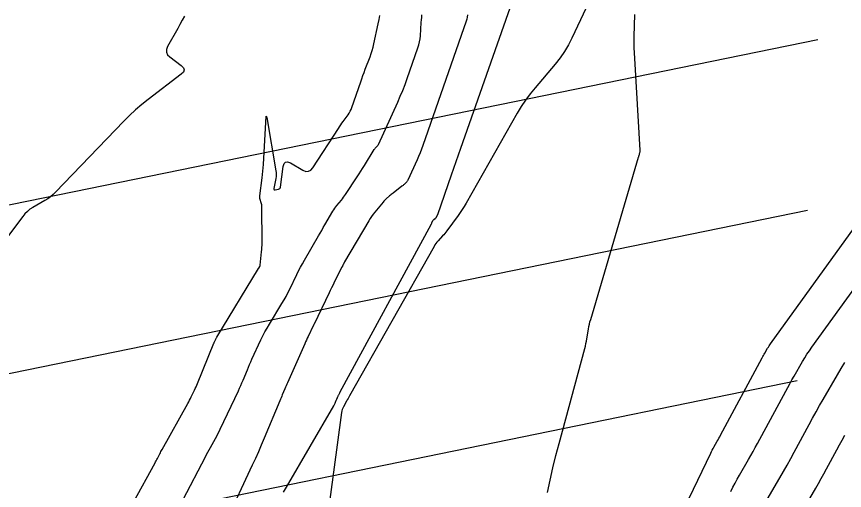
# Model space of a CAD drawing. Extents: x 658976 to 668726, y 639543 to 647196.
# Drawn here: x 662756.8 to 662832.1, y 642248.2 to 642291.3 of the extents above; entities that cross this region are included whole.
import ezdxf

# ---------------------------------------------------------------- set-up
doc = ezdxf.new("R2010")
doc.units = 0
for name, color, linetype in [('Ex_Major Contours', 7, 'Continuous'), ('Ex_Minor Contours', 7, 'Continuous'), ('R_Water', 7, 'Continuous')]:
    doc.layers.add(name, color=color, linetype=linetype)

msp = doc.modelspace()

# ---------------------------------------------------------------- linework, layer by layer
at = {"layer": 'Ex_Major Contours'}
msp.add_lwpolyline([(662812.431, 642236.085), (662819.914, 642251.643), (662819.983, 642251.782), (662820.054, 642251.919), (662820.127, 642252.056), (662820.204, 642252.19), (662820.515, 642252.727), (662820.592, 642252.861), (662820.668, 642252.996), (662820.743, 642253.131), (662820.817, 642253.268), (662824.602, 642260.297), (662824.661, 642260.407), (662824.722, 642260.517), (662824.783, 642260.626), (662824.846, 642260.734), (662825.097, 642261.167), (662825.161, 642261.274), (662825.227, 642261.38), (662825.297, 642261.484), (662825.369, 642261.586), (662834.968, 642274.864)], dxfattribs=at)
at = {"layer": 'Ex_Minor Contours'}
for points in [[(662811.209, 642297.653), (662807.296, 642289.367), (662806.974, 642288.74), (662806.613, 642288.138), (662806.214, 642287.561), (662805.775, 642287.009), (662803.944, 642284.852), (662803.499, 642284.304), (662803.082, 642283.736), (662802.691, 642283.15), (662802.327, 642282.544), (662797.666, 642274.36), (662797.495, 642274.07), (662797.316, 642273.786), (662797.129, 642273.507), (662796.933, 642273.233), (662795.916, 642271.857), (662795.823, 642271.734), (662795.727, 642271.614), (662795.629, 642271.496), (662795.527, 642271.381), (662795.115, 642270.924), (662795.016, 642270.807), (662794.923, 642270.685), (662794.837, 642270.559), (662794.758, 642270.427), (662787.062, 642256.835), (662786.994, 642256.713), (662786.926, 642256.592), (662786.858, 642256.47), (662786.79, 642256.348), (662786.52, 642255.861), (662786.458, 642255.737), (662786.409, 642255.609), (662786.372, 642255.477), (662786.347, 642255.341), (662785.265, 642247.433)], [(662781.067, 642248.086), (662781.325, 642248.535), (662785.628, 642255.939), (662785.66, 642255.996), (662785.69, 642256.053), (662785.718, 642256.112), (662785.745, 642256.171), (662785.862, 642256.449), (662785.88, 642256.49), (662785.898, 642256.531), (662785.916, 642256.572), (662785.934, 642256.613), (662786.011, 642256.785), (662786.027, 642256.821), (662786.044, 642256.858), (662786.061, 642256.894), (662786.079, 642256.93), (662786.15, 642257.073), (662786.168, 642257.109), (662786.187, 642257.145), (662786.205, 642257.18), (662786.224, 642257.216), (662794.481, 642272.413), (662794.503, 642272.454), (662794.524, 642272.495), (662794.544, 642272.536), (662794.564, 642272.578), (662794.654, 642272.774), (662794.668, 642272.801), (662794.685, 642272.825), (662794.704, 642272.848), (662794.725, 642272.869), (662794.843, 642272.972), (662794.853, 642272.98), (662794.863, 642272.989), (662794.873, 642272.997), (662794.884, 642273.005), (662794.937, 642273.046), (662794.945, 642273.052), (662794.953, 642273.059), (662794.967, 642273.073), (662794.971, 642273.077), (662794.974, 642273.081), (662794.976, 642273.085), (662794.978, 642273.089), (662795.042, 642273.229), (662795.053, 642273.254), (662795.064, 642273.28), (662795.073, 642273.305), (662795.083, 642273.331), (662796.341, 642276.937), (662796.554, 642277.546), (662796.767, 642278.155), (662796.981, 642278.765), (662797.195, 642279.374), (662801.884, 642292.738)], [(662772.041, 642291.356), (662771.843, 642290.985), (662771.641, 642290.616), (662771.437, 642290.248), (662770.52, 642288.613), (662770.414, 642288.34), (662770.411, 642288.088), (662770.514, 642287.859), (662770.721, 642287.651), (662771.761, 642286.864), (662771.955, 642286.667), (662772.021, 642286.47), (662771.956, 642286.273), (662771.761, 642286.075), (662768.74, 642283.776), (662768.159, 642283.316), (662767.598, 642282.835), (662767.055, 642282.333), (662766.531, 642281.809), (662760.327, 642275.368), (662760.102, 642275.151), (662759.865, 642274.951), (662759.613, 642274.768), (662759.348, 642274.603), (662758.261, 642273.977), (662758, 642273.808), (662757.759, 642273.616), (662757.539, 642273.401), (662757.34, 642273.162), (662749.918, 642263.302)], [(662767.42, 642247.174), (662769.374, 642250.747), (662769.43, 642250.849), (662769.484, 642250.951), (662769.538, 642251.053), (662769.592, 642251.156), (662769.805, 642251.567), (662769.859, 642251.669), (662769.913, 642251.771), (662769.969, 642251.873), (662770.025, 642251.974), (662772.361, 642256.142), (662772.443, 642256.291), (662772.522, 642256.442), (662772.599, 642256.593), (662772.673, 642256.746), (662772.963, 642257.36), (662773.035, 642257.514), (662773.105, 642257.669), (662773.172, 642257.825), (662773.237, 642257.982), (662774.724, 642261.627), (662774.743, 642261.674), (662774.763, 642261.72), (662774.784, 642261.766), (662774.805, 642261.812), (662774.891, 642261.996), (662774.913, 642262.041), (662774.936, 642262.086), (662774.961, 642262.13), (662774.986, 642262.174), (662778.785, 642268.412), (662778.79, 642268.42), (662778.798, 642268.437), (662778.803, 642268.445), (662778.899, 642268.611), (662778.914, 642268.641), (662778.926, 642268.671), (662778.934, 642268.702), (662778.939, 642268.734), (662779.064, 642269.925), (662779.083, 642270.135), (662779.097, 642270.345), (662779.104, 642270.555), (662779.107, 642270.765), (662779.095, 642274.045), (662779.091, 642274.129), (662779.081, 642274.213), (662779.065, 642274.296), (662779.042, 642274.378), (662778.937, 642274.703), (662778.915, 642274.785), (662778.903, 642274.867), (662778.9, 642274.951), (662778.906, 642275.035), (662779.121, 642276.672), (662779.157, 642276.974), (662779.188, 642277.276), (662779.213, 642277.578), (662779.232, 642277.881), (662779.468, 642282.27), (662779.469, 642282.272), (662779.47, 642282.274), (662779.471, 642282.274), (662779.474, 642282.273), (662779.487, 642282.265), (662779.488, 642282.265), (662779.489, 642282.268), (662779.493, 642282.259), (662779.495, 642282.256), (662779.501, 642282.253), (662779.503, 642282.25), (662779.52, 642282.192), (662779.523, 642282.182), (662779.526, 642282.172), (662779.528, 642282.162), (662779.53, 642282.152), (662780.355, 642277.311), (662780.378, 642277.134), (662780.385, 642276.957), (662780.377, 642276.779), (662780.354, 642276.602), (662780.193, 642275.687), (662780.19, 642275.624), (662780.21, 642275.584), (662780.251, 642275.565), (662780.313, 642275.569), (662780.605, 642275.627), (662780.671, 642275.649), (662780.72, 642275.686), (662780.754, 642275.738), (662780.772, 642275.804), (662781.03, 642277.691), (662781.104, 642277.954), (662781.238, 642278.095), (662781.432, 642278.115), (662781.685, 642278.013), (662782.819, 642277.362), (662783.089, 642277.254), (662783.333, 642277.255), (662783.55, 642277.365), (662783.741, 642277.585), (662786.06, 642281.155), (662786.164, 642281.313), (662786.27, 642281.47), (662786.378, 642281.625), (662786.489, 642281.779), (662786.933, 642282.393), (662787.037, 642282.549), (662787.13, 642282.712), (662787.21, 642282.882), (662787.278, 642283.058), (662788.078, 642285.384), (662788.178, 642285.673), (662788.281, 642285.96), (662788.387, 642286.247), (662788.495, 642286.533), (662788.932, 642287.674), (662789.036, 642287.961), (662789.128, 642288.251), (662789.209, 642288.544), (662789.279, 642288.841), (662789.673, 642290.664), (662789.751, 642291.046), (662789.821, 642291.429)], [(662771.942, 642247.429), (662773.951, 642251.304), (662774.062, 642251.516), (662774.174, 642251.727), (662774.289, 642251.937), (662774.405, 642252.146), (662774.873, 642252.981), (662774.988, 642253.191), (662775.099, 642253.402), (662775.207, 642253.615), (662775.311, 642253.831), (662776.955, 642257.301), (662777.065, 642257.538), (662777.172, 642257.776), (662777.275, 642258.015), (662777.376, 642258.256), (662777.77, 642259.224), (662777.87, 642259.465), (662777.973, 642259.705), (662778.08, 642259.943), (662778.189, 642260.18), (662779.005, 642261.925), (662779.183, 642262.292), (662779.371, 642262.654), (662779.568, 642263.01), (662779.776, 642263.361), (662780.921, 642265.243), (662781.11, 642265.561), (662781.29, 642265.883), (662781.462, 642266.209), (662781.627, 642266.54), (662782.269, 642267.872), (662782.433, 642268.204), (662782.602, 642268.532), (662782.778, 642268.857), (662782.961, 642269.178), (662784.238, 642271.384), (662784.385, 642271.637), (662784.532, 642271.89), (662784.68, 642272.142), (662784.828, 642272.394), (662785.558, 642273.632), (662785.642, 642273.767), (662785.73, 642273.898), (662785.824, 642274.027), (662785.922, 642274.151), (662786.326, 642274.642), (662786.426, 642274.767), (662786.521, 642274.893), (662786.614, 642275.022), (662786.703, 642275.154), (662787.764, 642276.767), (662787.929, 642277.019), (662788.092, 642277.272), (662788.254, 642277.526), (662788.413, 642277.782), (662789.314, 642279.229), (662789.342, 642279.272), (662789.372, 642279.313), (662789.405, 642279.351), (662789.44, 642279.388), (662789.586, 642279.532), (662789.62, 642279.569), (662789.651, 642279.609), (662789.678, 642279.652), (662789.701, 642279.697), (662791.446, 642283.539), (662791.681, 642284.073), (662791.904, 642284.612), (662792.115, 642285.155), (662792.313, 642285.704), (662793.283, 642288.482), (662793.366, 642288.748), (662793.431, 642289.019), (662793.477, 642289.293), (662793.505, 642289.571), (662793.588, 642290.791), (662793.605, 642291.02), (662793.626, 642291.249), (662793.65, 642291.478)], [(662797.809, 642291.476), (662797.776, 642291.28), (662797.729, 642291.086), (662797.67, 642290.896), (662793.732, 642279.614), (662793.61, 642279.279), (662793.482, 642278.946), (662793.345, 642278.617), (662793.202, 642278.291), (662792.371, 642276.462), (662792.341, 642276.404), (662792.307, 642276.349), (662792.267, 642276.297), (662792.223, 642276.249), (662792.035, 642276.064), (662791.987, 642276.018), (662791.938, 642275.974), (662791.888, 642275.932), (662791.836, 642275.892), (662791.025, 642275.277), (662790.944, 642275.215), (662790.864, 642275.151), (662790.785, 642275.085), (662790.708, 642275.019), (662790.399, 642274.749), (662790.323, 642274.68), (662790.25, 642274.609), (662790.181, 642274.534), (662790.114, 642274.456), (662789.353, 642273.531), (662789.208, 642273.348), (662789.071, 642273.159), (662788.941, 642272.966), (662788.818, 642272.767), (662786.617, 642269.037), (662786.598, 642269.005), (662786.581, 642268.972), (662786.564, 642268.938), (662786.547, 642268.904), (662786.483, 642268.766), (662786.468, 642268.733), (662786.452, 642268.7), (662786.435, 642268.668), (662786.418, 642268.636), (662786.349, 642268.509), (662786.332, 642268.477), (662786.315, 642268.445), (662786.298, 642268.412), (662786.282, 642268.38), (662785.647, 642267.102), (662785.536, 642266.878), (662785.426, 642266.653), (662785.316, 642266.428), (662785.207, 642266.203), (662783.835, 642263.355), (662783.829, 642263.343), (662783.823, 642263.332), (662783.816, 642263.32), (662783.809, 642263.309), (662783.782, 642263.264), (662783.775, 642263.252), (662783.769, 642263.241), (662783.763, 642263.229), (662783.757, 642263.217), (662783.303, 642262.246), (662783.226, 642262.08), (662783.149, 642261.914), (662783.073, 642261.747), (662782.998, 642261.58), (662781.415, 642258.031), (662781.355, 642257.896), (662781.296, 642257.761), (662781.237, 642257.626), (662781.179, 642257.491), (662780.949, 642256.949), (662780.892, 642256.813), (662780.835, 642256.677), (662780.778, 642256.541), (662780.721, 642256.405), (662779.296, 642252.984), (662779.037, 642252.37), (662778.77, 642251.759), (662778.497, 642251.151), (662778.216, 642250.546), (662775.799, 642245.406)], [(662805.078, 642248.063), (662805.308, 642249.184), (662805.559, 642250.302), (662805.83, 642251.414), (662806.12, 642252.522), (662808.463, 642261.155), (662808.519, 642261.372), (662808.57, 642261.591), (662808.614, 642261.812), (662808.653, 642262.033), (662808.798, 642262.921), (662808.838, 642263.143), (662808.884, 642263.362), (662808.937, 642263.58), (662808.998, 642263.797), (662813.354, 642278.534), (662813.357, 642278.545), (662813.36, 642278.555), (662813.364, 642278.566), (662813.368, 642278.577), (662813.383, 642278.619), (662813.387, 642278.63), (662813.39, 642278.641), (662813.394, 642278.651), (662813.397, 642278.662), (662813.484, 642278.969), (662813.497, 642279.025), (662813.505, 642279.08), (662813.509, 642279.136), (662813.508, 642279.193), (662813.009, 642287.512), (662812.965, 642288.514), (662812.952, 642289.516), (662812.971, 642290.517), (662813.021, 642291.519)], [(662821.754, 642248.158), (662821.937, 642248.529), (662822.127, 642248.897), (662822.324, 642249.26), (662822.528, 642249.621), (662823.359, 642251.054), (662823.565, 642251.413), (662823.769, 642251.773), (662823.97, 642252.135), (662824.167, 642252.499), (662826.737, 642257.273), (662826.922, 642257.613), (662827.11, 642257.952), (662827.3, 642258.289), (662827.493, 642258.625), (662828.27, 642259.966), (662828.469, 642260.299), (662828.675, 642260.626), (662828.89, 642260.948), (662829.113, 642261.264), (662836.35, 642271.276)], [(662824.852, 642247.051), (662826.203, 642249.381), (662826.539, 642249.964), (662826.87, 642250.551), (662827.196, 642251.139), (662827.517, 642251.731), (662828.872, 642254.248), (662829.182, 642254.819), (662829.497, 642255.387), (662829.816, 642255.953), (662830.14, 642256.516), (662831.443, 642258.765), (662831.776, 642259.323), (662832.123, 642259.871)], [(662827.176, 642244.481), (662829.483, 642248.459), (662829.732, 642248.891), (662829.976, 642249.325), (662830.218, 642249.76), (662830.455, 642250.198), (662831.4, 642251.952), (662831.638, 642252.39), (662831.879, 642252.826), (662832.124, 642253.26)]]:
    msp.add_lwpolyline(points, dxfattribs=at)
at = {"layer": 'R_Water'}
for p, q in [((662438.528, 642209.332), (662829.651, 642289.228)), ((662441.53, 642194.635), (662828.715, 642273.727)), ((662444.532, 642179.939), (662827.779, 642258.226))]:
    msp.add_line(p, q, dxfattribs=at)

doc.saveas('drawing.dxf')
